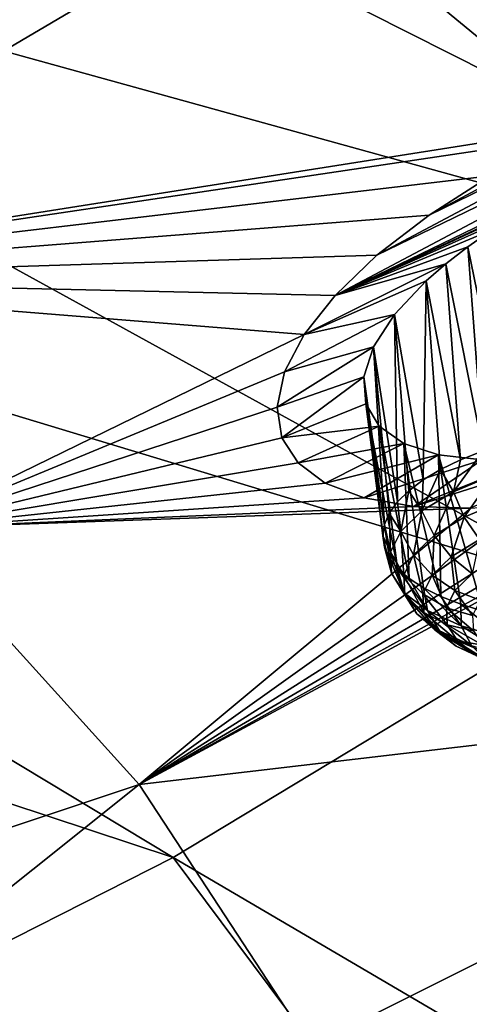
# Model space of a CAD drawing. Header units: metres. Extents: x -90 to 304, y -90 to 74.
# Tile 546 of 570: x 284.86 to 286.98, y 4.9 to 9.55. Entities that reach past the tile are written whole.
import ezdxf

# ---------------------------------------------------------------- set-up
doc = ezdxf.new("R2010")
doc.units = ezdxf.units.M
doc.layers.add('solid_21662050_350', color=7, linetype='CONTINUOUS')

msp = doc.modelspace()

# ---------------------------------------------------------------- linework, layer by layer
at = {"layer": 'solid_21662050_350'}
for points in [[(283.891937, 12.680805, 197.314789), (282.648102, 11.525713, 200.524902), (290.849976, 9.457129, 198.77005)], [(283.891937, 12.680805, 197.314789), (290.849976, 9.457129, 198.77005), (291.990173, 10.825394, 194.967697)], [(287.534454, 9.044109, 162.405197), (286.135315, 10.195149, 159.207199), (289.615784, 11.854457, 158.856262)], [(282.648102, 11.525713, 200.524902), (281.139526, 10.40743, 203.632797), (289.39624, 8.123438, 202.476379)], [(282.648102, 11.525713, 200.524902), (289.39624, 8.123438, 202.476379), (290.849976, 9.457129, 198.77005)], [(281.307831, 9.457541, 157.44873), (284.49054, 11.311457, 156.106537), (286.135315, 10.195149, 159.207199)], [(281.139526, 10.40743, 203.632797), (279.375671, 9.332899, 206.619156), (287.637909, 6.832547, 206.063828)], [(281.139526, 10.40743, 203.632797), (287.637909, 6.832547, 206.063828), (289.39624, 8.123438, 202.476379)], [(282.954498, 8.322421, 160.601959), (281.307831, 9.457541, 157.44873), (286.135315, 10.195149, 159.207199)], [(282.954498, 8.322421, 160.601959), (286.135315, 10.195149, 159.207199), (287.534454, 9.044109, 162.405197)], [(286.349213, 8.245024, 163.087082), (288.482391, 9.374932, 162.502808), (288.823456, 9.442707, 162.64418)], [(287.487701, 8.778868, 162.88765), (286.349213, 8.245024, 163.087082), (288.823456, 9.442707, 162.64418)], [(286.546844, 8.434488, 162.856888), (288.482391, 9.374932, 162.502808), (286.349213, 8.245024, 163.087082)], [(286.546844, 8.434488, 162.856888), (288.124542, 9.273754, 162.416565), (288.482391, 9.374932, 162.502808)], [(279.375671, 9.332899, 206.619156), (277.367462, 8.308791, 209.465454), (285.585876, 5.59242, 209.510269)], [(279.375671, 9.332899, 206.619156), (285.585876, 5.59242, 209.510269), (287.637909, 6.832547, 206.063828)], [(286.792572, 8.624249, 162.665253), (288.124542, 9.273754, 162.416565), (286.546844, 8.434488, 162.856888)], [(286.792572, 8.624249, 162.665253), (287.762848, 9.142416, 162.389877), (288.124542, 9.273754, 162.416565)], [(287.082672, 8.809976, 162.51857), (287.762848, 9.142416, 162.389877), (286.792572, 8.624249, 162.665253)], [(287.410278, 8.985332, 162.424683), (282.954498, 8.322421, 160.601959), (287.534454, 9.044109, 162.405197)], [(287.410278, 8.985332, 162.424683), (287.082672, 8.809976, 162.51857), (282.954498, 8.322421, 160.601959)], [(287.082672, 8.809976, 162.51857), (286.792572, 8.624249, 162.665253), (282.954498, 8.322421, 160.601959)], [(287.347321, 8.70715, 162.921204), (286.349213, 8.245024, 163.087082), (287.487701, 8.778868, 162.88765)], [(287.214478, 8.632062, 162.967957), (286.349213, 8.245024, 163.087082), (287.347321, 8.70715, 162.921204)], [(286.792572, 8.624249, 162.665253), (286.546844, 8.434488, 162.856888), (282.954498, 8.322421, 160.601959)], [(287.090454, 8.554495, 163.027039), (286.349213, 8.245024, 163.087082), (287.214478, 8.632062, 162.967957)], [(286.976166, 8.475257, 163.097534), (286.349213, 8.245024, 163.087082), (287.090454, 8.554495, 163.027039)], [(286.976166, 8.475257, 163.097534), (287.090454, 8.554495, 163.027039), (287.16394, 7.551645, 162.728607)], [(286.872406, 8.395077, 163.178543), (286.349213, 8.245024, 163.087082), (286.976166, 8.475257, 163.097534)], [(286.872406, 8.395077, 163.178543), (286.976166, 8.475257, 163.097534), (287.047455, 7.5123, 162.814804)], [(286.976166, 8.475257, 163.097534), (287.16394, 7.551645, 162.728607), (287.047455, 7.5123, 162.814804)], [(286.546844, 8.434488, 162.856888), (286.349213, 8.245024, 163.087082), (282.954498, 8.322421, 160.601959)], [(286.872406, 8.395077, 163.178543), (286.203461, 8.060902, 163.347992), (286.349213, 8.245024, 163.087082)], [(286.779846, 8.314634, 163.269119), (286.203461, 8.060902, 163.347992), (286.872406, 8.395077, 163.178543)], [(286.779846, 8.314634, 163.269119), (286.872406, 8.395077, 163.178543), (286.941498, 7.469334, 162.912094)], [(286.872406, 8.395077, 163.178543), (287.047455, 7.5123, 162.814804), (286.941498, 7.469334, 162.912094)], [(286.203461, 8.060902, 163.347992), (284.329803, 7.146578, 163.868301), (282.954498, 8.322421, 160.601959)], [(286.349213, 8.245024, 163.087082), (286.203461, 8.060902, 163.347992), (282.954498, 8.322421, 160.601959)], [(277.367462, 8.308791, 209.465454), (283.252808, 4.410706, 212.794464), (285.585876, 5.59242, 209.510269)], [(286.63028, 8.155459, 163.475327), (286.203461, 8.060902, 163.347992), (286.779846, 8.314634, 163.269119)], [(286.63028, 8.155459, 163.475327), (286.779846, 8.314634, 163.269119), (286.765594, 7.374454, 163.135666)], [(286.779846, 8.314634, 163.269119), (286.847198, 7.423216, 163.01944), (286.765594, 7.374454, 163.135666)], [(286.779846, 8.314634, 163.269119), (286.941498, 7.469334, 162.912094), (286.847198, 7.423216, 163.01944)], [(286.63028, 8.155459, 163.475327), (286.111298, 7.884065, 163.636398), (286.203461, 8.060902, 163.347992)], [(286.531097, 8.002521, 163.708817), (286.111298, 7.884065, 163.636398), (286.63028, 8.155459, 163.475327)], [(286.531097, 8.002521, 163.708817), (286.63028, 8.155459, 163.475327), (286.643921, 7.271152, 163.389526)], [(286.63028, 8.155459, 163.475327), (286.697601, 7.32358, 163.259476), (286.643921, 7.271152, 163.389526)], [(286.63028, 8.155459, 163.475327), (286.765594, 7.374454, 163.135666), (286.697601, 7.32358, 163.259476)], [(286.203461, 8.060902, 163.347992), (286.111298, 7.884065, 163.636398), (284.329803, 7.146578, 163.868301)], [(286.531097, 8.002521, 163.708817), (286.075256, 7.718396, 163.946014), (286.111298, 7.884065, 163.636398)], [(286.485016, 7.860508, 163.961792), (286.075256, 7.718396, 163.946014), (286.531097, 8.002521, 163.708817)], [(286.485016, 7.860508, 163.961792), (286.531097, 8.002521, 163.708817), (286.581818, 7.163944, 163.662598)], [(286.531097, 8.002521, 163.708817), (286.605194, 7.217745, 163.524384), (286.581818, 7.163944, 163.662598)], [(286.531097, 8.002521, 163.708817), (286.643921, 7.271152, 163.389526), (286.605194, 7.217745, 163.524384)], [(286.111298, 7.884065, 163.636398), (286.075256, 7.718396, 163.946014), (284.329803, 7.146578, 163.868301)], [(286.485016, 7.860508, 163.961792), (286.097778, 7.573399, 164.258911), (286.075256, 7.718396, 163.946014)], [(286.493774, 7.734205, 164.22554), (286.097778, 7.573399, 164.258911), (286.485016, 7.860508, 163.961792)], [(286.485016, 7.860508, 163.961792), (286.574036, 7.110338, 163.802628), (286.58194, 7.057515, 163.942947)], [(286.493774, 7.734205, 164.22554), (286.485016, 7.860508, 163.961792), (286.58194, 7.057515, 163.942947)], [(286.485016, 7.860508, 163.961792), (286.581818, 7.163944, 163.662598), (286.574036, 7.110338, 163.802628)], [(286.075256, 7.718396, 163.946014), (286.097778, 7.573399, 164.258911), (284.329803, 7.146578, 163.868301)], [(286.493774, 7.734205, 164.22554), (286.557312, 7.628321, 164.490219), (286.097778, 7.573399, 164.258911)], [(286.493774, 7.734205, 164.22554), (286.644348, 6.956516, 164.218307), (286.557312, 7.628321, 164.490219)], [(286.493774, 7.734205, 164.22554), (286.605469, 7.006053, 164.082016), (286.644348, 6.956516, 164.218307)], [(286.493774, 7.734205, 164.22554), (286.58194, 7.057515, 163.942947), (286.605469, 7.006053, 164.082016)], [(288.660095, 7.682681, 166.043198), (289.704224, 6.43905, 169.640167), (285.425049, 5.937442, 167.227112)], [(288.308441, 7.532692, 166.066818), (288.660095, 7.682681, 166.043198), (285.425049, 5.937442, 167.227112)], [(286.557312, 7.628321, 164.490219), (286.175537, 7.455206, 164.559738), (286.097778, 7.573399, 164.258911)], [(286.67337, 7.546963, 164.745636), (286.175537, 7.455206, 164.559738), (286.557312, 7.628321, 164.490219)], [(286.69812, 6.909447, 164.350342), (286.557312, 7.628321, 164.490219), (286.644348, 6.956516, 164.218307)], [(286.67337, 7.546963, 164.745636), (286.557312, 7.628321, 164.490219), (286.69812, 6.909447, 164.350342)], [(286.097778, 7.573399, 164.258911), (286.175537, 7.455206, 164.559738), (284.329803, 7.146578, 163.868301)], [(287.955719, 7.412325, 166.032013), (288.308441, 7.532692, 166.066818), (285.425049, 5.937442, 167.227112)], [(286.67337, 7.546963, 164.745636), (286.302917, 7.359814, 164.852356), (286.175537, 7.455206, 164.559738)], [(286.837311, 7.49324, 164.981934), (286.302917, 7.359814, 164.852356), (286.67337, 7.546963, 164.745636)], [(286.67337, 7.546963, 164.745636), (286.766266, 6.865362, 164.476669), (286.847961, 6.824743, 164.595901)], [(286.837311, 7.49324, 164.981934), (286.67337, 7.546963, 164.745636), (286.847961, 6.824743, 164.595901)], [(286.67337, 7.546963, 164.745636), (286.69812, 6.909447, 164.350342), (286.766266, 6.865362, 164.476669)], [(286.837311, 7.49324, 164.981934), (286.486938, 7.289794, 165.136917), (286.302917, 7.359814, 164.852356)], [(287.042786, 7.469095, 165.190475), (286.486938, 7.289794, 165.136917), (286.837311, 7.49324, 164.981934)], [(287.549347, 7.512445, 165.497314), (286.989227, 7.24204, 165.622711), (286.720306, 7.249776, 165.398682)], [(287.549347, 7.512445, 165.497314), (286.720306, 7.249776, 165.398682), (287.282623, 7.475426, 165.364227)], [(286.837311, 7.49324, 164.981934), (286.942383, 6.788036, 164.706726), (287.048431, 6.755642, 164.807938)], [(287.042786, 7.469095, 165.190475), (286.837311, 7.49324, 164.981934), (287.048431, 6.755642, 164.807938)], [(286.837311, 7.49324, 164.981934), (286.847961, 6.824743, 164.595901), (286.942383, 6.788036, 164.706726)], [(286.907806, 7.318323, 162.948425), (286.941498, 7.469334, 162.912094), (287.047455, 7.5123, 162.814804)], [(287.098877, 7.398518, 162.765823), (286.907806, 7.318323, 162.948425), (287.047455, 7.5123, 162.814804)], [(286.175537, 7.455206, 164.559738), (286.302917, 7.359814, 164.852356), (284.329803, 7.146578, 163.868301)], [(287.042786, 7.469095, 165.190475), (286.720306, 7.249776, 165.398682), (286.486938, 7.289794, 165.136917)], [(287.282623, 7.475426, 165.364227), (286.720306, 7.249776, 165.398682), (287.042786, 7.469095, 165.190475)], [(286.907806, 7.318323, 162.948425), (286.847198, 7.423216, 163.01944), (286.941498, 7.469334, 162.912094)], [(287.612885, 7.323418, 165.943253), (287.955719, 7.412325, 166.032013), (285.425049, 5.937442, 167.227112)], [(286.759216, 7.228348, 163.163162), (286.765594, 7.374454, 163.135666), (286.847198, 7.423216, 163.01944)], [(286.907806, 7.318323, 162.948425), (286.759216, 7.228348, 163.163162), (286.847198, 7.423216, 163.01944)], [(286.958923, 7.199546, 162.941238), (286.907806, 7.318323, 162.948425), (287.098877, 7.398518, 162.765823)], [(286.958923, 7.199546, 162.941238), (287.098877, 7.398518, 162.765823), (287.142212, 7.276481, 162.766052)], [(286.302917, 7.359814, 164.852356), (286.486938, 7.289794, 165.136917), (284.329803, 7.146578, 163.868301)], [(286.759216, 7.228348, 163.163162), (286.697601, 7.32358, 163.259476), (286.765594, 7.374454, 163.135666)], [(287.287872, 7.266579, 165.804932), (287.612885, 7.323418, 165.943253), (285.425049, 5.937442, 167.227112)], [(286.658813, 7.132051, 163.401764), (286.643921, 7.271152, 163.389526), (286.697601, 7.32358, 163.259476)], [(286.759216, 7.228348, 163.163162), (286.658813, 7.132051, 163.401764), (286.697601, 7.32358, 163.259476)], [(286.816376, 7.113229, 163.147247), (286.759216, 7.228348, 163.163162), (286.907806, 7.318323, 162.948425)], [(286.816376, 7.113229, 163.147247), (286.907806, 7.318323, 162.948425), (286.958923, 7.199546, 162.941238)], [(286.486938, 7.289794, 165.136917), (286.720306, 7.249776, 165.398682), (284.329803, 7.146578, 163.868301)], [(286.720306, 7.249776, 165.398682), (286.989227, 7.24204, 165.622711), (284.329803, 7.146578, 163.868301)], [(286.989227, 7.24204, 165.622711), (287.287872, 7.266579, 165.804932), (285.425049, 5.937442, 167.227112)], [(286.658813, 7.132051, 163.401764), (286.605194, 7.217745, 163.524384), (286.643921, 7.271152, 163.389526)], [(286.958923, 7.199546, 162.941238), (287.142212, 7.276481, 162.766052), (287.030914, 7.093097, 162.957199)], [(286.989227, 7.24204, 165.622711), (285.425049, 5.937442, 167.227112), (284.329803, 7.146578, 163.868301)], [(286.610474, 7.033134, 163.65506), (286.581818, 7.163944, 163.662598), (286.605194, 7.217745, 163.524384)], [(286.658813, 7.132051, 163.401764), (286.610474, 7.033134, 163.65506), (286.605194, 7.217745, 163.524384)], [(286.720032, 7.020846, 163.376144), (286.658813, 7.132051, 163.401764), (286.759216, 7.228348, 163.163162)], [(286.720032, 7.020846, 163.376144), (286.759216, 7.228348, 163.163162), (286.816376, 7.113229, 163.147247)], [(286.610474, 7.033134, 163.65506), (286.574036, 7.110338, 163.802628), (286.581818, 7.163944, 163.662598)], [(286.816376, 7.113229, 163.147247), (286.958923, 7.199546, 162.941238), (286.897339, 7.012219, 163.150223)], [(286.958923, 7.199546, 162.941238), (287.030914, 7.093097, 162.957199), (286.897339, 7.012219, 163.150223)], [(281.641296, 4.675531, 167.374359), (284.329803, 7.146578, 163.868301), (285.425049, 5.937442, 167.227112)], [(286.615997, 6.935396, 163.91333), (286.58194, 7.057515, 163.942947), (286.574036, 7.110338, 163.802628)], [(286.610474, 7.033134, 163.65506), (286.615997, 6.935396, 163.91333), (286.574036, 7.110338, 163.802628)], [(286.673645, 6.92595, 163.619141), (286.610474, 7.033134, 163.65506), (286.658813, 7.132051, 163.401764)], [(286.673645, 6.92595, 163.619141), (286.658813, 7.132051, 163.401764), (286.720032, 7.020846, 163.376144)], [(286.720032, 7.020846, 163.376144), (286.816376, 7.113229, 163.147247), (286.807098, 6.925659, 163.3647)], [(286.816376, 7.113229, 163.147247), (286.897339, 7.012219, 163.150223), (286.807098, 6.925659, 163.3647)], [(286.897339, 7.012219, 163.150223), (287.030914, 7.093097, 162.957199), (286.996765, 6.932096, 163.17189)], [(286.615997, 6.935396, 163.91333), (286.605469, 7.006053, 164.082016), (286.58194, 7.057515, 163.942947)], [(286.678955, 6.832185, 163.866913), (286.615997, 6.935396, 163.91333), (286.610474, 7.033134, 163.65506)], [(286.678955, 6.832185, 163.866913), (286.610474, 7.033134, 163.65506), (286.673645, 6.92595, 163.619141)], [(286.673645, 6.92595, 163.619141), (286.720032, 7.020846, 163.376144), (286.763611, 6.836742, 163.592377)], [(286.720032, 7.020846, 163.376144), (286.807098, 6.925659, 163.3647), (286.763611, 6.836742, 163.592377)], [(286.675232, 6.842594, 164.166626), (286.644348, 6.956516, 164.218307), (286.605469, 7.006053, 164.082016)], [(286.615997, 6.935396, 163.91333), (286.675232, 6.842594, 164.166626), (286.605469, 7.006053, 164.082016)], [(286.807098, 6.925659, 163.3647), (286.897339, 7.012219, 163.150223), (286.914154, 6.852874, 163.368179)], [(286.897339, 7.012219, 163.150223), (286.996765, 6.932096, 163.17189), (286.914154, 6.852874, 163.368179)], [(286.615997, 6.935396, 163.91333), (286.735779, 6.743155, 164.109924), (286.675232, 6.842594, 164.166626)], [(286.678955, 6.832185, 163.866913), (286.735779, 6.743155, 164.109924), (286.615997, 6.935396, 163.91333)], [(286.785889, 6.758295, 164.405243), (286.69812, 6.909447, 164.350342), (286.644348, 6.956516, 164.218307)], [(286.675232, 6.842594, 164.166626), (286.785889, 6.758295, 164.405243), (286.644348, 6.956516, 164.218307)], [(286.673645, 6.92595, 163.619141), (286.763611, 6.836742, 163.592377), (286.768616, 6.748887, 163.824539)], [(286.678955, 6.832185, 163.866913), (286.673645, 6.92595, 163.619141), (286.768616, 6.748887, 163.824539)], [(286.763611, 6.836742, 163.592377), (286.807098, 6.925659, 163.3647), (286.874359, 6.771496, 163.576569)], [(286.807098, 6.925659, 163.3647), (286.914154, 6.852874, 163.368179), (286.874359, 6.771496, 163.576569)], [(286.914154, 6.852874, 163.368179), (286.996765, 6.932096, 163.17189), (287.034027, 6.807375, 163.386383)], [(286.785889, 6.758295, 164.405243), (286.766266, 6.865362, 164.476669), (286.69812, 6.909447, 164.350342)], [(287.637909, 6.832547, 206.063828), (285.585876, 5.59242, 209.510269), (292.082642, 1.7806, 211.532623)], [(286.841919, 6.662283, 164.338837), (286.785889, 6.758295, 164.405243), (286.675232, 6.842594, 164.166626)], [(286.841919, 6.662283, 164.338837), (286.675232, 6.842594, 164.166626), (286.735779, 6.743155, 164.109924)], [(286.678955, 6.832185, 163.866913), (286.821838, 6.665468, 164.052231), (286.735779, 6.743155, 164.109924)], [(286.678955, 6.832185, 163.866913), (286.768616, 6.748887, 163.824539), (286.821838, 6.665468, 164.052231)], [(286.763611, 6.836742, 163.592377), (286.874359, 6.771496, 163.576569), (286.878937, 6.691089, 163.789032)], [(286.768616, 6.748887, 163.824539), (286.763611, 6.836742, 163.592377), (286.878937, 6.691089, 163.789032)], [(286.943695, 6.685737, 164.619995), (286.847961, 6.824743, 164.595901), (286.766266, 6.865362, 164.476669)], [(286.785889, 6.758295, 164.405243), (286.943695, 6.685737, 164.619995), (286.766266, 6.865362, 164.476669)], [(286.874359, 6.771496, 163.576569), (286.914154, 6.852874, 163.368179), (286.998444, 6.734589, 163.572769)], [(286.914154, 6.852874, 163.368179), (287.034027, 6.807375, 163.386383), (286.998444, 6.734589, 163.572769)], [(286.943695, 6.685737, 164.619995), (286.942383, 6.788036, 164.706726), (286.847961, 6.824743, 164.595901)], [(287.142578, 6.62771, 164.802628), (287.048431, 6.755642, 164.807938), (286.942383, 6.788036, 164.706726)], [(286.943695, 6.685737, 164.619995), (287.142578, 6.62771, 164.802628), (286.942383, 6.788036, 164.706726)], [(286.735779, 6.743155, 164.109924), (286.821838, 6.665468, 164.052231), (286.921295, 6.589692, 164.266708)], [(286.841919, 6.662283, 164.338837), (286.735779, 6.743155, 164.109924), (286.921295, 6.589692, 164.266708)], [(286.768616, 6.748887, 163.824539), (286.927643, 6.614743, 163.997421), (286.821838, 6.665468, 164.052231)], [(286.768616, 6.748887, 163.824539), (286.878937, 6.691089, 163.789032), (286.927643, 6.614743, 163.997421)], [(286.993317, 6.592675, 164.544846), (286.943695, 6.685737, 164.619995), (286.785889, 6.758295, 164.405243)], [(286.993317, 6.592675, 164.544846), (286.785889, 6.758295, 164.405243), (286.841919, 6.662283, 164.338837)], [(286.874359, 6.771496, 163.576569), (286.998444, 6.734589, 163.572769), (287.002502, 6.66267, 163.762802)], [(286.878937, 6.691089, 163.789032), (286.874359, 6.771496, 163.576569), (287.002502, 6.66267, 163.762802)], [(286.878937, 6.691089, 163.789032), (287.046112, 6.594384, 163.949188), (286.927643, 6.614743, 163.997421)], [(286.878937, 6.691089, 163.789032), (287.002502, 6.66267, 163.762802), (287.046112, 6.594384, 163.949188)], [(286.821838, 6.665468, 164.052231), (286.927643, 6.614743, 163.997421), (287.018677, 6.545392, 164.193726)], [(286.921295, 6.589692, 164.266708), (286.821838, 6.665468, 164.052231), (287.018677, 6.545392, 164.193726)], [(286.841919, 6.662283, 164.338837), (286.921295, 6.589692, 164.266708), (287.063171, 6.524471, 164.459747)], [(286.993317, 6.592675, 164.544846), (286.841919, 6.662283, 164.338837), (287.063171, 6.524471, 164.459747)], [(287.184143, 6.537007, 164.720062), (287.142578, 6.62771, 164.802628), (286.943695, 6.685737, 164.619995)], [(287.184143, 6.537007, 164.720062), (286.943695, 6.685737, 164.619995), (286.993317, 6.592675, 164.544846)], [(286.927643, 6.614743, 163.997421), (287.046112, 6.594384, 163.949188), (287.127502, 6.532354, 164.124771)], [(287.018677, 6.545392, 164.193726), (286.927643, 6.614743, 163.997421), (287.127502, 6.532354, 164.124771)], [(286.921295, 6.589692, 164.266708), (287.018677, 6.545392, 164.193726), (287.148499, 6.4857, 164.370392)], [(287.063171, 6.524471, 164.459747), (286.921295, 6.589692, 164.266708), (287.148499, 6.4857, 164.370392)], [(286.233337, 4.70265, 170.657196), (285.425049, 5.937442, 167.227112), (289.704224, 6.43905, 169.640167)], [(286.233337, 4.70265, 170.657196), (289.704224, 6.43905, 169.640167), (290.32431, 5.112848, 173.323837)], [(282.419647, 3.536981, 170.536804), (281.641296, 4.675531, 167.374359), (285.425049, 5.937442, 167.227112)], [(282.419647, 3.536981, 170.536804), (285.425049, 5.937442, 167.227112), (286.233337, 4.70265, 170.657196)], [(285.585876, 5.59242, 209.510269), (283.252808, 4.410706, 212.794464), (289.450409, 0.414367, 215.327469)], [(285.585876, 5.59242, 209.510269), (289.450409, 0.414367, 215.327469), (292.082642, 1.7806, 211.532623)], [(286.749512, 3.450006, 174.136856), (286.233337, 4.70265, 170.657196), (290.32431, 5.112848, 173.323837)], [(286.749512, 3.450006, 174.136856), (290.32431, 5.112848, 173.323837), (290.636963, 3.777125, 177.034775)]]:
    msp.add_3dface(points, dxfattribs=at)

doc.saveas('drawing.dxf')
